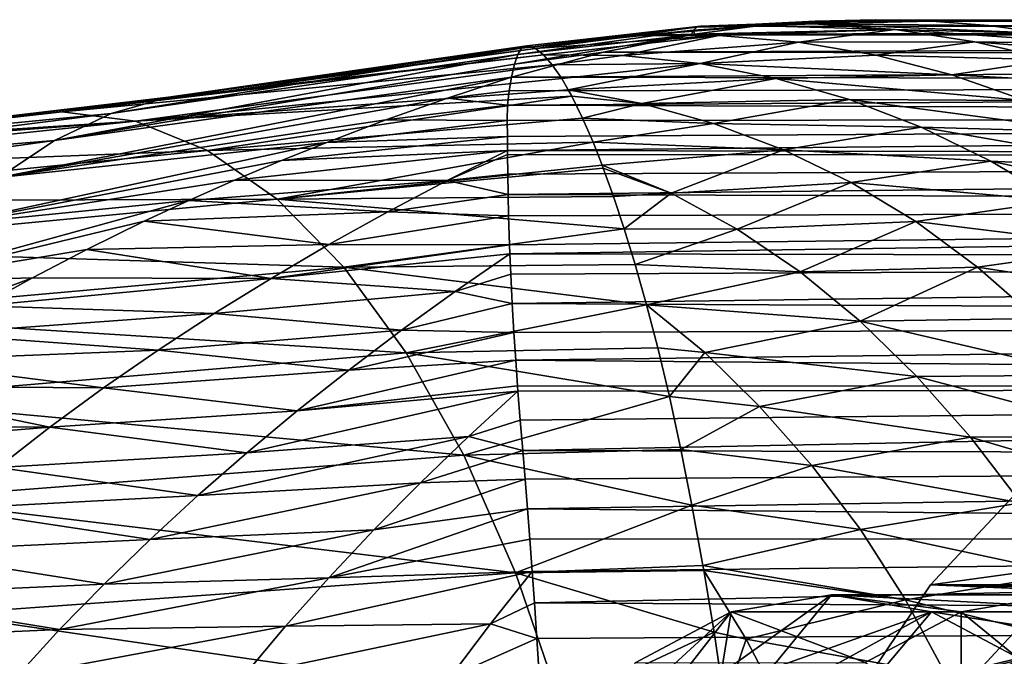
# Model space of a CAD drawing. Header units: metres. Extents: x -62 to 150, y -92 to 92.
# Tile 498 of 656: x -16.14 to -7.87, y 66.98 to 72.33. Entities that reach past the tile are written whole.
import ezdxf

# ---------------------------------------------------------------- set-up
doc = ezdxf.new("R2010")
doc.units = ezdxf.units.M
doc.layers.add('solid_500615', color=7, linetype='CONTINUOUS')

msp = doc.modelspace()

# ---------------------------------------------------------------- linework, layer by layer
at = {"layer": 'solid_500615'}
for points in [[(-10.449194, 72.266243, -5.939157), (-9.454259, 72.316528, -5.912132), (-8.951138, 72.329948, -6.267614)], [(-10.449194, 72.266243, -5.939157), (-8.951138, 72.329948, -6.267614), (-10.41744, 72.275421, -6.32407)], [(-10.449194, 72.266243, -5.939157), (-9.959849, 72.275955, -5.558889), (-9.454259, 72.316528, -5.912132)], [(-10.41744, 72.275421, -6.32407), (-8.951138, 72.329948, -6.267614), (-9.90471, 72.27803, -7.041856)], [(-9.454259, 72.316528, -5.912132), (-9.959849, 72.275955, -5.558889), (18.740442, 72.27005, 14.208233)], [(-9.90471, 72.27803, -7.041856), (-8.951138, 72.329948, -6.267614), (-9.465768, 72.295219, -7.02153)], [(-9.90471, 72.27803, -7.041856), (-9.465768, 72.295219, -7.02153), (-8.781398, 72.24633, -7.534459)], [(-9.465768, 72.295219, -7.02153), (-8.951138, 72.329948, -6.267614), (-8.473988, 72.317375, -6.608286)], [(-9.465768, 72.295219, -7.02153), (-8.473988, 72.317375, -6.608286), (-7.998406, 72.280228, -6.948062)], [(-9.465768, 72.295219, -7.02153), (-7.998406, 72.280228, -6.948062), (-7.500767, 72.214172, -7.310761)], [(-9.465768, 72.295219, -7.02153), (-7.500767, 72.214172, -7.310761), (-8.781398, 72.24633, -7.534459)], [(-9.454259, 72.316528, -5.912132), (19.250736, 72.302025, 13.479513), (-8.951138, 72.329948, -6.267614)], [(-9.454259, 72.316528, -5.912132), (18.740442, 72.27005, 14.208233), (19.250736, 72.302025, 13.479513)], [(-8.951138, 72.329948, -6.267614), (19.250736, 72.302025, 13.479513), (19.761395, 72.269989, 12.750254)], [(-8.473988, 72.317375, -6.608286), (-8.951138, 72.329948, -6.267614), (19.761395, 72.269989, 12.750254)], [(-7.998406, 72.280228, -6.948062), (-8.473988, 72.317375, -6.608286), (19.761395, 72.269989, 12.750254)], [(-10.495838, 72.203606, -5.188167), (-11.952402, 72.038353, -5.262737), (-11.978129, 71.957336, -4.726705)], [(-10.495838, 72.203606, -5.188167), (-11.978129, 71.957336, -4.726705), (-11.23138, 72.056801, -4.694736)], [(-10.475928, 72.242393, -5.561543), (-11.920251, 72.089462, -5.813104), (-11.952402, 72.038353, -5.262737)], [(-10.475928, 72.242393, -5.561543), (-11.952402, 72.038353, -5.262737), (-10.495838, 72.203606, -5.188167)], [(-10.41744, 72.275421, -6.32407), (-11.875143, 72.110115, -6.380412), (-11.920251, 72.089462, -5.813104)], [(-10.449194, 72.266243, -5.939157), (-10.41744, 72.275421, -6.32407), (-11.920251, 72.089462, -5.813104)], [(-10.475928, 72.242393, -5.561543), (-10.449194, 72.266243, -5.939157), (-11.920251, 72.089462, -5.813104)], [(-10.41744, 72.275421, -6.32407), (-11.802296, 72.08847, -7.121085), (-11.875143, 72.110115, -6.380412)], [(-10.41744, 72.275421, -6.32407), (-10.943977, 72.19754, -7.086999), (-11.802296, 72.08847, -7.121085)], [(-10.495838, 72.203606, -5.188167), (-11.23138, 72.056801, -4.694736), (18.232212, 72.174568, 14.934058)], [(-9.90471, 72.27803, -7.041856), (-8.781398, 72.24633, -7.534459), (-10.943977, 72.19754, -7.086999)], [(-10.41744, 72.275421, -6.32407), (-9.90471, 72.27803, -7.041856), (-10.943977, 72.19754, -7.086999)], [(-8.781398, 72.24633, -7.534459), (-10.261943, 72.197746, -7.611907), (-10.943977, 72.19754, -7.086999)], [(-10.495838, 72.203606, -5.188167), (18.232212, 72.174568, 14.934058), (18.740442, 72.27005, 14.208233)], [(-10.466847, 72.208282, -5.208073), (-10.495838, 72.203606, -5.188167), (18.740442, 72.27005, 14.208233)], [(-10.475928, 72.242393, -5.561543), (-10.495838, 72.203606, -5.188167), (-10.466847, 72.208282, -5.208073)], [(-10.475928, 72.242393, -5.561543), (-10.466847, 72.208282, -5.208073), (-9.959849, 72.275955, -5.558889)], [(-10.475928, 72.242393, -5.561543), (-9.959849, 72.275955, -5.558889), (-10.449194, 72.266243, -5.939157)], [(-9.959849, 72.275955, -5.558889), (-10.466847, 72.208282, -5.208073), (18.740442, 72.27005, 14.208233)], [(-8.781398, 72.24633, -7.534459), (-9.594391, 72.142105, -8.145817), (-10.261943, 72.197746, -7.611907)], [(-8.781398, 72.24633, -7.534459), (-8.11387, 72.144958, -8.047022), (-9.594391, 72.142105, -8.145817)], [(-8.781398, 72.24633, -7.534459), (-7.500767, 72.214172, -7.310761), (-7.034526, 72.12722, -7.649109)], [(-8.781398, 72.24633, -7.534459), (-7.034526, 72.12722, -7.649109), (-8.11387, 72.144958, -8.047022)], [(-7.998406, 72.280228, -6.948062), (19.761395, 72.269989, 12.750254), (20.269806, 72.174393, 12.024127)], [(-7.500767, 72.214172, -7.310761), (-7.998406, 72.280228, -6.948062), (20.269806, 72.174393, 12.024127)], [(-10.261943, 72.197746, -7.611907), (-11.735106, 72.034256, -7.693747), (-11.802296, 72.08847, -7.121085)], [(-10.943977, 72.19754, -7.086999), (-10.261943, 72.197746, -7.611907), (-11.802296, 72.08847, -7.121085)], [(-10.261943, 72.197746, -7.611907), (-11.072389, 72.02784, -8.222857), (-11.735106, 72.034256, -7.693747)], [(-11.23138, 72.056801, -4.694736), (17.728579, 72.016258, 15.653333), (18.232212, 72.174568, 14.934058)], [(-10.261943, 72.197746, -7.611907), (-9.594391, 72.142105, -8.145817), (-11.072389, 72.02784, -8.222857)], [(-9.594391, 72.142105, -8.145817), (-10.421053, 71.960938, -8.779431), (-11.072389, 72.02784, -8.222857)], [(-9.594391, 72.142105, -8.145817), (-8.942337, 72.031647, -8.682232), (-10.421053, 71.960938, -8.779431)], [(-8.11387, 72.144958, -8.047022), (-8.942337, 72.031647, -8.682232), (-9.594391, 72.142105, -8.145817)], [(-8.11387, 72.144958, -8.047022), (-7.463811, 71.992027, -8.558357), (-8.942337, 72.031647, -8.682232)], [(-8.11387, 72.144958, -8.047022), (-7.034526, 72.12722, -7.649109), (-6.59225, 72.021461, -7.971988)], [(-8.11387, 72.144958, -8.047022), (-6.59225, 72.021461, -7.971988), (-7.463811, 71.992027, -8.558357)], [(-11.952402, 72.038353, -5.262737), (-15.36707, 71.542282, -5.289864), (-15.843236, 71.316055, -4.387391)], [(-11.978129, 71.957336, -4.726705), (-11.952402, 72.038353, -5.262737), (-15.843236, 71.316055, -4.387391)], [(-11.920251, 72.089462, -5.813104), (-14.884879, 71.680527, -6.206868), (-15.36707, 71.542282, -5.289864)], [(-11.952402, 72.038353, -5.262737), (-11.920251, 72.089462, -5.813104), (-15.36707, 71.542282, -5.289864)], [(-11.875143, 72.110115, -6.380412), (-11.841105, 72.10611, -6.749937), (-14.884879, 71.680527, -6.206868)], [(-11.920251, 72.089462, -5.813104), (-11.875143, 72.110115, -6.380412), (-14.884879, 71.680527, -6.206868)], [(-11.841105, 72.10611, -6.749937), (-11.802296, 72.08847, -7.121085), (-14.884879, 71.680527, -6.206868)], [(-11.802296, 72.08847, -7.121085), (-14.399032, 71.729355, -7.131649), (-14.884879, 71.680527, -6.206868)], [(-11.735106, 72.034256, -7.693747), (-14.399032, 71.729355, -7.131649), (-11.802296, 72.08847, -7.121085)], [(-11.23138, 72.056801, -4.694736), (-11.978129, 71.957336, -4.726705), (-12.003757, 71.84597, -4.202395)], [(-11.23138, 72.056801, -4.694736), (-12.003757, 71.84597, -4.202395), (17.728579, 72.016258, 15.653333)], [(-11.875143, 72.110115, -6.380412), (-11.802296, 72.08847, -7.121085), (-11.841105, 72.10611, -6.749937)], [(-12.003757, 71.84597, -4.202395), (-11.978129, 71.957336, -4.726705), (-15.843236, 71.316055, -4.387391)], [(-11.735106, 72.034256, -7.693747), (-15.777955, 71.556961, -7.136735), (-14.399032, 71.729355, -7.131649)], [(-11.735106, 72.034256, -7.693747), (-11.661744, 71.949936, -8.252206), (-15.777955, 71.556961, -7.136735)], [(17.231876, 71.795685, 16.362644), (17.728579, 72.016258, 15.653333), (-12.003757, 71.84597, -4.202395)], [(-11.072389, 72.02784, -8.222857), (-11.661744, 71.949936, -8.252206), (-11.735106, 72.034256, -7.693747)], [(-11.072389, 72.02784, -8.222857), (-10.421053, 71.960938, -8.779431), (-11.661744, 71.949936, -8.252206)], [(-10.421053, 71.960938, -8.779431), (-11.583067, 71.834953, -8.807576), (-11.661744, 71.949936, -8.252206)], [(-10.421053, 71.960938, -8.779431), (-11.527368, 71.740273, -9.179835), (-11.583067, 71.834953, -8.807576)], [(-10.421053, 71.960938, -8.779431), (-9.7848, 71.837341, -9.336906), (-11.527368, 71.740273, -9.179835)], [(-8.942337, 72.031647, -8.682232), (-8.307161, 71.867683, -9.216665), (-10.421053, 71.960938, -8.779431)], [(-8.307161, 71.867683, -9.216665), (-9.7848, 71.837341, -9.336906), (-10.421053, 71.960938, -8.779431)], [(-7.463811, 71.992027, -8.558357), (-8.307161, 71.867683, -9.216665), (-8.942337, 72.031647, -8.682232)], [(-7.463811, 71.992027, -8.558357), (-6.832415, 71.789024, -9.064924), (-8.307161, 71.867683, -9.216665)], [(-11.661744, 71.949936, -8.252206), (-15.163459, 71.476646, -8.406363), (-15.777955, 71.556961, -7.136735)], [(-11.661744, 71.949936, -8.252206), (-11.583067, 71.834953, -8.807576), (-15.163459, 71.476646, -8.406363)], [(-12.003757, 71.84597, -4.202395), (-15.843236, 71.316055, -4.387391), (-16.309752, 71.003433, -3.506198)], [(-12.543413, 71.670319, -3.861944), (-12.003757, 71.84597, -4.202395), (-16.309752, 71.003433, -3.506198)], [(-11.583067, 71.834953, -8.807576), (-11.527368, 71.740273, -9.179835), (-15.163459, 71.476646, -8.406363)], [(-12.023183, 71.733093, -3.762519), (-12.003757, 71.84597, -4.202395), (-12.543413, 71.670319, -3.861944)], [(-12.037424, 71.611214, -3.33235), (16.745195, 71.513763, 17.057621), (17.231876, 71.795685, 16.362644)], [(-12.023183, 71.733093, -3.762519), (-12.037424, 71.611214, -3.33235), (17.231876, 71.795685, 16.362644)], [(-12.023183, 71.733093, -3.762519), (17.231876, 71.795685, 16.362644), (-12.003757, 71.84597, -4.202395)], [(-9.7848, 71.837341, -9.336906), (-10.908731, 71.626991, -9.747176), (-11.527368, 71.740273, -9.179835)], [(-9.7848, 71.837341, -9.336906), (-9.165744, 71.658356, -9.890884), (-10.908731, 71.626991, -9.747176)], [(-8.307161, 71.867683, -9.216665), (-7.690878, 71.652031, -9.744435), (-9.7848, 71.837341, -9.336906)], [(-7.690878, 71.652031, -9.744435), (-9.165744, 71.658356, -9.890884), (-9.7848, 71.837341, -9.336906)], [(-6.832415, 71.789024, -9.064924), (-7.690878, 71.652031, -9.744435), (-8.307161, 71.867683, -9.216665)], [(-14.399032, 71.729355, -7.131649), (-15.777955, 71.556961, -7.136735), (-19.121067, 71.177193, -6.112021)], [(-14.884879, 71.680527, -6.206868), (-14.399032, 71.729355, -7.131649), (-19.121067, 71.177193, -6.112021)], [(-11.527368, 71.740273, -9.179835), (-11.498041, 71.686272, -9.370263), (-15.163459, 71.476646, -8.406363)], [(-12.023183, 71.733093, -3.762519), (-12.543413, 71.670319, -3.861944), (-12.037424, 71.611214, -3.33235)], [(-10.908731, 71.626991, -9.747176), (-11.498041, 71.686272, -9.370263), (-11.527368, 71.740273, -9.179835)], [(-15.36707, 71.542282, -5.289864), (-14.884879, 71.680527, -6.206868), (-19.121067, 71.177193, -6.112021)], [(-13.060882, 71.48774, -3.532048), (-12.543413, 71.670319, -3.861944), (-16.309752, 71.003433, -3.506198)], [(-11.498041, 71.686272, -9.370263), (-14.558254, 71.230354, -9.660372), (-15.163459, 71.476646, -8.406363)], [(-11.498041, 71.686272, -9.370263), (-11.408232, 71.503899, -9.933691), (-14.558254, 71.230354, -9.660372)], [(-12.037424, 71.611214, -3.33235), (-12.543413, 71.670319, -3.861944), (-13.060882, 71.48774, -3.532048)], [(-10.908731, 71.626991, -9.747176), (-11.408232, 71.503899, -9.933691), (-11.498041, 71.686272, -9.370263)], [(-10.908731, 71.626991, -9.747176), (-10.307708, 71.457771, -10.309868), (-11.408232, 71.503899, -9.933691)], [(-9.165744, 71.658356, -9.890884), (-10.307708, 71.457771, -10.309868), (-10.908731, 71.626991, -9.747176)], [(-9.165744, 71.658356, -9.890884), (-8.563354, 71.426254, -10.435636), (-10.307708, 71.457771, -10.309868)], [(-7.092529, 71.38591, -10.262901), (-8.563354, 71.426254, -10.435636), (-9.165744, 71.658356, -9.890884)], [(-7.690878, 71.652031, -9.744435), (-7.092529, 71.38591, -10.262901), (-9.165744, 71.658356, -9.890884)], [(-15.36707, 71.542282, -5.289864), (-19.121067, 71.177193, -6.112021), (-19.541706, 71.013855, -5.087948)], [(-15.843236, 71.316055, -4.387391), (-15.36707, 71.542282, -5.289864), (-19.541706, 71.013855, -5.087948)], [(-15.777955, 71.556961, -7.136735), (-18.274494, 71.276932, -7.145018), (-19.121067, 71.177193, -6.112021)], [(-15.163459, 71.476646, -8.406363), (-18.274494, 71.276932, -7.145018), (-15.777955, 71.556961, -7.136735)], [(-12.037424, 71.611214, -3.33235), (-13.060882, 71.48774, -3.532048), (-12.041385, 71.483673, -2.916432)], [(-12.037424, 71.611214, -3.33235), (-12.041385, 71.483673, -2.916432), (16.745195, 71.513763, 17.057621)], [(-15.163459, 71.476646, -8.406363), (-19.783697, 71.127602, -7.149446), (-18.697298, 71.233582, -7.146302)], [(-15.163459, 71.476646, -8.406363), (-19.299057, 71.047607, -8.430403), (-19.783697, 71.127602, -7.149446)], [(-15.163459, 71.476646, -8.406363), (-14.558254, 71.230354, -9.660372), (-19.299057, 71.047607, -8.430403)], [(-15.163459, 71.476646, -8.406363), (-18.697298, 71.233582, -7.146302), (-18.274494, 71.276932, -7.145018)], [(-13.55514, 71.299606, -3.213577), (-13.060882, 71.48774, -3.532048), (-16.309752, 71.003433, -3.506198)], [(-11.408232, 71.503899, -9.933691), (-11.319705, 71.300011, -10.464697), (-14.558254, 71.230354, -9.660372)], [(-12.041385, 71.483673, -2.916432), (-13.060882, 71.48774, -3.532048), (-13.55514, 71.299606, -3.213577)], [(-12.041385, 71.483673, -2.916432), (-13.55514, 71.299606, -3.213577), (-12.039091, 71.34816, -2.507029)], [(-12.041385, 71.483673, -2.916432), (-12.039091, 71.34816, -2.507029), (16.745195, 71.513763, 17.057621)], [(-12.039091, 71.34816, -2.507029), (-12.038328, 71.230453, -2.17756), (16.745195, 71.513763, 17.057621)], [(-12.038328, 71.230453, -2.17756), (16.271715, 71.171753, 17.733774), (16.745195, 71.513763, 17.057621)], [(-10.307708, 71.457771, -10.309868), (-11.319705, 71.300011, -10.464697), (-11.408232, 71.503899, -9.933691)], [(-10.307708, 71.457771, -10.309868), (-9.721291, 71.236366, -10.860518), (-11.319705, 71.300011, -10.464697)], [(-8.563354, 71.426254, -10.435636), (-9.721291, 71.236366, -10.860518), (-10.307708, 71.457771, -10.309868)], [(-8.563354, 71.426254, -10.435636), (-7.977491, 71.14286, -10.967587), (-9.721291, 71.236366, -10.860518)], [(-6.511735, 71.070595, -10.76927), (-7.977491, 71.14286, -10.967587), (-8.563354, 71.426254, -10.435636)], [(-7.092529, 71.38591, -10.262901), (-6.511735, 71.070595, -10.76927), (-8.563354, 71.426254, -10.435636)], [(-15.843236, 71.316055, -4.387391), (-19.541706, 71.013855, -5.087948), (-19.955584, 70.745514, -4.083707)], [(-16.309752, 71.003433, -3.506198), (-15.843236, 71.316055, -4.387391), (-19.955584, 70.745514, -4.083707)], [(-13.55514, 71.299606, -3.213577), (-16.309752, 71.003433, -3.506198), (-16.762999, 70.606064, -2.653009)], [(-13.937833, 71.145851, -2.968845), (-13.55514, 71.299606, -3.213577), (-16.762999, 70.606064, -2.653009)], [(-11.319705, 71.300011, -10.464697), (-13.971912, 70.821053, -10.880272), (-14.558254, 71.230354, -9.660372)], [(-11.319705, 71.300011, -10.464697), (-11.244012, 71.108078, -10.900924), (-13.971912, 70.821053, -10.880272)], [(-12.039091, 71.34816, -2.507029), (-13.55514, 71.299606, -3.213577), (-13.937833, 71.145851, -2.968845)], [(-12.039091, 71.34816, -2.507029), (-13.937833, 71.145851, -2.968845), (-12.038328, 71.230453, -2.17756)], [(-9.721291, 71.236366, -10.860518), (-11.244012, 71.108078, -10.900924), (-11.319705, 71.300011, -10.464697)], [(-14.558254, 71.230354, -9.660372), (-18.821898, 70.805298, -9.694409), (-19.299057, 71.047607, -8.430403)], [(-14.558254, 71.230354, -9.660372), (-13.971912, 70.821053, -10.880272), (-18.821898, 70.805298, -9.694409)], [(-12.038328, 71.230453, -2.17756), (-13.937833, 71.145851, -2.968845), (-14.330567, 70.980675, -2.719294)], [(-12.543957, 70.978561, -1.8671), (-12.038328, 71.230453, -2.17756), (-14.330567, 70.980675, -2.719294)], [(-12.543957, 70.978561, -1.8671), (-12.038044, 71.196724, -2.086874), (-12.038328, 71.230453, -2.17756)], [(-12.038328, 71.230453, -2.17756), (-12.038044, 71.196724, -2.086874), (16.271715, 71.171753, 17.733774)], [(-9.721291, 71.236366, -10.860518), (-10.664223, 70.87133, -11.464334), (-11.244012, 71.108078, -10.900924)], [(-9.721291, 71.236366, -10.860518), (-9.151858, 70.962891, -11.399539), (-10.664223, 70.87133, -11.464334)], [(-7.977491, 71.14286, -10.967587), (-9.151858, 70.962891, -11.399539), (-9.721291, 71.236366, -10.860518)], [(-14.330567, 70.980675, -2.719294), (-13.937833, 71.145851, -2.968845), (-16.762999, 70.606064, -2.653009)], [(-12.543957, 70.978561, -1.8671), (-12.036016, 71.032288, -1.665226), (-12.038044, 71.196724, -2.086874)], [(-12.038044, 71.196724, -2.086874), (-12.036016, 71.032288, -1.665226), (16.271715, 71.171753, 17.733774)], [(-12.036016, 71.032288, -1.665226), (-12.03299, 70.860962, -1.257347), (16.271715, 71.171753, 17.733774)], [(-12.03299, 70.860962, -1.257347), (15.813631, 70.771355, 18.387894), (16.271715, 71.171753, 17.733774)], [(-7.977491, 71.14286, -10.967587), (-7.414553, 70.807907, -11.488442), (-9.151858, 70.962891, -11.399539)], [(-5.955084, 70.70829, -11.261435), (-7.414553, 70.807907, -11.488442), (-7.977491, 71.14286, -10.967587)], [(-6.511735, 71.070595, -10.76927), (-5.955084, 70.70829, -11.261435), (-7.977491, 71.14286, -10.967587)], [(-11.244012, 71.108078, -10.900924), (-11.234367, 71.08255, -10.955297), (-13.971912, 70.821053, -10.880272)], [(-11.234367, 71.08255, -10.955297), (-11.148293, 70.844048, -11.429675), (-13.971912, 70.821053, -10.880272)], [(-10.664223, 70.87133, -11.464334), (-11.234367, 71.08255, -10.955297), (-11.244012, 71.108078, -10.900924)], [(-10.664223, 70.87133, -11.464334), (-11.148293, 70.844048, -11.429675), (-11.234367, 71.08255, -10.955297)], [(-14.714825, 70.810684, -2.474319), (-14.330567, 70.980675, -2.719294), (-16.762999, 70.606064, -2.653009)], [(-12.543957, 70.978561, -1.8671), (-14.330567, 70.980675, -2.719294), (-14.714825, 70.810684, -2.474319)], [(-12.543957, 70.978561, -1.8671), (-14.714825, 70.810684, -2.474319), (-13.04398, 70.716011, -1.562013)], [(-12.543957, 70.978561, -1.8671), (-13.04398, 70.716011, -1.562013), (-12.03299, 70.860962, -1.257347)], [(-12.543957, 70.978561, -1.8671), (-12.03299, 70.860962, -1.257347), (-12.036016, 71.032288, -1.665226)], [(-9.151858, 70.962891, -11.399539), (-10.108891, 70.570953, -12.028607), (-10.664223, 70.87133, -11.464334)], [(-9.151858, 70.962891, -11.399539), (-8.60765, 70.633469, -11.933706), (-10.108891, 70.570953, -12.028607)], [(-7.414553, 70.807907, -11.488442), (-8.60765, 70.633469, -11.933706), (-9.151858, 70.962891, -11.399539)], [(-13.971912, 70.821053, -10.880272), (-18.359859, 70.40374, -10.922636), (-18.821898, 70.805298, -9.694409)], [(-13.971912, 70.821053, -10.880272), (-13.412696, 70.252357, -12.047743), (-18.359859, 70.40374, -10.922636)], [(-14.714825, 70.810684, -2.474319), (-16.762999, 70.606064, -2.653009), (-17.199482, 70.126755, -1.833998)], [(-15.090207, 70.636322, -2.234215), (-14.714825, 70.810684, -2.474319), (-17.199482, 70.126755, -1.833998)], [(-13.04398, 70.716011, -1.562013), (-14.714825, 70.810684, -2.474319), (-15.090207, 70.636322, -2.234215)], [(-11.148293, 70.844048, -11.429675), (-11.057952, 70.573792, -11.907743), (-13.971912, 70.821053, -10.880272)], [(-11.057952, 70.573792, -11.907743), (-13.412696, 70.252357, -12.047743), (-13.971912, 70.821053, -10.880272)], [(-13.04398, 70.716011, -1.562013), (-12.028818, 70.682747, -0.861414), (-12.03299, 70.860962, -1.257347)], [(-12.03299, 70.860962, -1.257347), (-12.028818, 70.682747, -0.861414), (15.813631, 70.771355, 18.387894)], [(-10.664223, 70.87133, -11.464334), (-11.057952, 70.573792, -11.907743), (-11.148293, 70.844048, -11.429675)], [(-10.664223, 70.87133, -11.464334), (-10.108891, 70.570953, -12.028607), (-11.057952, 70.573792, -11.907743)], [(-7.414553, 70.807907, -11.488442), (-6.87983, 70.422264, -11.997827), (-8.60765, 70.633469, -11.933706)], [(-13.04398, 70.716011, -1.562013), (-15.090207, 70.636322, -2.234215), (-13.537707, 70.44223, -1.26061)], [(-13.04398, 70.716011, -1.562013), (-13.537707, 70.44223, -1.26061), (-12.028818, 70.682747, -0.861414)], [(-12.028818, 70.682747, -0.861414), (-12.020951, 70.439461, -0.359419), (15.813631, 70.771355, 18.387894)], [(-12.020951, 70.439461, -0.359419), (-12.018021, 70.363113, -0.209894), (15.813631, 70.771355, 18.387894)], [(-12.018021, 70.363113, -0.209894), (15.373152, 70.31514, 19.016869), (15.813631, 70.771355, 18.387894)], [(-15.570849, 70.400322, -1.925167), (-15.090207, 70.636322, -2.234215), (-17.199482, 70.126755, -1.833998)], [(-13.537707, 70.44223, -1.26061), (-15.090207, 70.636322, -2.234215), (-15.570849, 70.400322, -1.925167)], [(-13.537707, 70.44223, -1.26061), (-12.020951, 70.439461, -0.359419), (-12.028818, 70.682747, -0.861414)], [(-8.60765, 70.633469, -11.933706), (-9.579109, 70.211861, -12.583405), (-10.108891, 70.570953, -12.028607)], [(-8.60765, 70.633469, -11.933706), (-8.089316, 70.25174, -12.45615), (-9.579109, 70.211861, -12.583405)], [(-6.87983, 70.422264, -11.997827), (-8.089316, 70.25174, -12.45615), (-8.60765, 70.633469, -11.933706)], [(-11.057952, 70.573792, -11.907743), (-10.965208, 70.272713, -12.383872), (-13.412696, 70.252357, -12.047743)], [(-10.108891, 70.570953, -12.028607), (-10.965208, 70.272713, -12.383872), (-11.057952, 70.573792, -11.907743)], [(-10.108891, 70.570953, -12.028607), (-9.579109, 70.211861, -12.583405), (-10.965208, 70.272713, -12.383872)], [(-13.412696, 70.252357, -12.047743), (-17.919582, 69.846642, -12.096459), (-18.359859, 70.40374, -10.922636)], [(-16.027018, 70.162247, -1.629967), (-15.570849, 70.400322, -1.925167), (-17.199482, 70.126755, -1.833998)], [(-14.024256, 70.157272, -0.963117), (-15.570849, 70.400322, -1.925167), (-16.027018, 70.162247, -1.629967)], [(-13.537707, 70.44223, -1.26061), (-15.570849, 70.400322, -1.925167), (-14.024256, 70.157272, -0.963117)], [(-13.537707, 70.44223, -1.26061), (-14.024256, 70.157272, -0.963117), (-12.020951, 70.439461, -0.359419)], [(-14.024256, 70.157272, -0.963117), (-12.018021, 70.363113, -0.209894), (-12.020951, 70.439461, -0.359419)], [(-6.87983, 70.422264, -11.997827), (-6.3729, 69.989059, -12.491096), (-8.089316, 70.25174, -12.45615)], [(-14.024256, 70.157272, -0.963117), (-12.478446, 70.047905, 0.057694), (-12.018021, 70.363113, -0.209894)], [(-12.478446, 70.047905, 0.057694), (-12.010657, 70.192291, 0.11242), (-12.018021, 70.363113, -0.209894)], [(-12.018021, 70.363113, -0.209894), (-12.010657, 70.192291, 0.11242), (15.373152, 70.31514, 19.016869)], [(-12.010657, 70.192291, 0.11242), (-11.998199, 69.944611, 0.552724), (15.373152, 70.31514, 19.016869)], [(-11.998199, 69.944611, 0.552724), (14.952547, 69.805817, 19.617479), (15.373152, 70.31514, 19.016869)], [(-13.412696, 70.252357, -12.047743), (-12.888121, 69.532593, -13.146125), (-17.919582, 69.846642, -12.096459)], [(-10.965208, 70.272713, -12.383872), (-10.869815, 69.935959, -12.861624), (-13.412696, 70.252357, -12.047743)], [(-10.869815, 69.935959, -12.861624), (-12.888121, 69.532593, -13.146125), (-13.412696, 70.252357, -12.047743)], [(-9.579109, 70.211861, -12.583405), (-10.869815, 69.935959, -12.861624), (-10.965208, 70.272713, -12.383872)], [(-8.089316, 70.25174, -12.45615), (-9.075835, 69.797806, -13.122425), (-9.579109, 70.211861, -12.583405)], [(-8.089316, 70.25174, -12.45615), (-7.597596, 69.82103, -12.961887), (-9.075835, 69.797806, -13.122425)], [(-6.3729, 69.989059, -12.491096), (-7.597596, 69.82103, -12.961887), (-8.089316, 70.25174, -12.45615)], [(-16.027018, 70.162247, -1.629967), (-17.199482, 70.126755, -1.833998), (-17.615822, 69.569481, -1.054799)], [(-16.455643, 69.925079, -1.350687), (-16.027018, 70.162247, -1.629967), (-17.615822, 69.569481, -1.054799)], [(-14.024256, 70.157272, -0.963117), (-16.027018, 70.162247, -1.629967), (-16.455643, 69.925079, -1.350687)], [(-14.024256, 70.157272, -0.963117), (-16.455643, 69.925079, -1.350687), (-14.502783, 69.861229, -0.669866)], [(-14.024256, 70.157272, -0.963117), (-14.502783, 69.861229, -0.669866), (-12.478446, 70.047905, 0.057694)], [(-12.478446, 70.047905, 0.057694), (-11.998199, 69.944611, 0.552724), (-12.010657, 70.192291, 0.11242)], [(-9.579109, 70.211861, -12.583405), (-9.075835, 69.797806, -13.122425), (-10.869815, 69.935959, -12.861624)], [(-14.502783, 69.861229, -0.669866), (-12.929856, 69.721718, 0.321895), (-12.478446, 70.047905, 0.057694)], [(-12.478446, 70.047905, 0.057694), (-12.929856, 69.721718, 0.321895), (-11.998199, 69.944611, 0.552724)], [(-14.502783, 69.861229, -0.669866), (-16.455643, 69.925079, -1.350687), (-16.855213, 69.691406, -1.088663)], [(-12.929856, 69.721718, 0.321895), (-11.984066, 69.702423, 0.956191), (-11.998199, 69.944611, 0.552724)], [(-10.869815, 69.935959, -12.861624), (-10.77574, 69.574219, -13.323461), (-12.888121, 69.532593, -13.146125)], [(-11.998199, 69.944611, 0.552724), (-11.984066, 69.702423, 0.956191), (14.952547, 69.805817, 19.617479)], [(-10.382024, 69.533829, -13.406955), (-10.77574, 69.574219, -13.323461), (-10.869815, 69.935959, -12.861624)], [(-9.075835, 69.797806, -13.122425), (-10.382024, 69.533829, -13.406955), (-10.869815, 69.935959, -12.861624)], [(-12.888121, 69.532593, -13.146125), (-17.507072, 69.142357, -13.199052), (-17.919582, 69.846642, -12.096459)], [(-14.502783, 69.861229, -0.669866), (-16.855213, 69.691406, -1.088663), (-14.972485, 69.55423, -0.38137)], [(-14.502783, 69.861229, -0.669866), (-14.972485, 69.55423, -0.38137), (-12.929856, 69.721718, 0.321895)], [(-11.984066, 69.702423, 0.956191), (-11.968893, 69.470016, 1.321167), (14.952547, 69.805817, 19.617479)], [(-11.968893, 69.470016, 1.321167), (14.553916, 69.245956, 20.186666), (14.952547, 69.805817, 19.617479)], [(-7.597596, 69.82103, -12.961887), (-7.133074, 69.344856, -13.446492), (-9.075835, 69.797806, -13.122425)], [(-14.972485, 69.55423, -0.38137), (-13.372424, 69.386742, 0.579809), (-12.929856, 69.721718, 0.321895)], [(-12.929856, 69.721718, 0.321895), (-13.372424, 69.386742, 0.579809), (-11.984066, 69.702423, 0.956191)], [(-9.075835, 69.797806, -13.122425), (-8.5999, 69.332626, -13.640367), (-10.382024, 69.533829, -13.406955)], [(-7.133074, 69.344856, -13.446492), (-8.5999, 69.332626, -13.640367), (-9.075835, 69.797806, -13.122425)], [(-14.972485, 69.55423, -0.38137), (-16.855213, 69.691406, -1.088663), (-17.222326, 69.465172, -0.846356)], [(-13.372424, 69.386742, 0.579809), (-11.968893, 69.470016, 1.321167), (-11.984066, 69.702423, 0.956191)], [(-10.77574, 69.574219, -13.323461), (-10.678498, 69.165421, -13.793314), (-12.888121, 69.532593, -13.146125)], [(-10.382024, 69.533829, -13.406955), (-10.678498, 69.165421, -13.793314), (-10.77574, 69.574219, -13.323461)], [(-12.888121, 69.532593, -13.146125), (-12.405293, 68.672684, -14.159675), (-17.507072, 69.142357, -13.199052)], [(-14.972485, 69.55423, -0.38137), (-17.222326, 69.465172, -0.846356), (-15.432569, 69.236458, -0.098218)], [(-14.972485, 69.55423, -0.38137), (-15.432569, 69.236458, -0.098218), (-13.372424, 69.386742, 0.579809)], [(-10.678498, 69.165421, -13.793314), (-12.405293, 68.672684, -14.159675), (-12.888121, 69.532593, -13.146125)], [(-10.382024, 69.533829, -13.406955), (-9.920172, 69.080467, -13.9299), (-10.678498, 69.165421, -13.793314)], [(-8.5999, 69.332626, -13.640367), (-9.920172, 69.080467, -13.9299), (-10.382024, 69.533829, -13.406955)], [(-15.432569, 69.236458, -0.098218), (-17.222326, 69.465172, -0.846356), (-17.55286, 69.251427, -0.627032)], [(-13.805453, 69.043228, 0.831008), (-11.953539, 69.254822, 1.641775), (-11.968893, 69.470016, 1.321167)], [(-13.372424, 69.386742, 0.579809), (-13.805453, 69.043228, 0.831008), (-11.968893, 69.470016, 1.321167)], [(-11.968893, 69.470016, 1.321167), (-11.953539, 69.254822, 1.641775), (14.553916, 69.245956, 20.186666)], [(-15.432569, 69.236458, -0.098218), (-13.805453, 69.043228, 0.831008), (-13.372424, 69.386742, 0.579809)], [(-8.5999, 69.332626, -13.640367), (-8.150216, 68.822609, -14.130197), (-9.920172, 69.080467, -13.9299)], [(-7.133074, 69.344856, -13.446492), (-6.694303, 68.827202, -13.905354), (-8.5999, 69.332626, -13.640367)], [(-6.694303, 68.827202, -13.905354), (-8.150216, 68.822609, -14.130197), (-8.5999, 69.332626, -13.640367)], [(-15.882244, 68.908119, 0.17893), (-17.55286, 69.251427, -0.627032), (-18.041044, 68.916634, -0.300829)], [(-15.432569, 69.236458, -0.098218), (-17.55286, 69.251427, -0.627032), (-15.882244, 68.908119, 0.17893)], [(-15.432569, 69.236458, -0.098218), (-15.882244, 68.908119, 0.17893), (-13.805453, 69.043228, 0.831008)], [(-13.805453, 69.043228, 0.831008), (-11.950142, 69.209221, 1.707715), (-11.953539, 69.254822, 1.641775)], [(-11.953539, 69.254822, 1.641775), (-11.950142, 69.209221, 1.707715), (14.553916, 69.245956, 20.186666)], [(-11.950142, 69.209221, 1.707715), (-11.931175, 68.966782, 2.047391), (14.553916, 69.245956, 20.186666)], [(-11.931175, 68.966782, 2.047391), (-11.909852, 68.712181, 2.385545), (14.553916, 69.245956, 20.186666)], [(-11.909852, 68.712181, 2.385545), (14.179268, 68.637856, 20.721624), (14.553916, 69.245956, 20.186666)], [(-14.228239, 68.691483, 1.075011), (-12.365005, 68.829697, 1.931701), (-11.950142, 69.209221, 1.707715)], [(-13.805453, 69.043228, 0.831008), (-14.228239, 68.691483, 1.075011), (-11.950142, 69.209221, 1.707715)], [(-10.678498, 69.165421, -13.793314), (-10.581941, 68.720329, -14.252858), (-12.405293, 68.672684, -14.159675)], [(-12.365005, 68.829697, 1.931701), (-11.931175, 68.966782, 2.047391), (-11.950142, 69.209221, 1.707715)], [(-9.920172, 69.080467, -13.9299), (-10.581941, 68.720329, -14.252858), (-10.678498, 69.165421, -13.793314)], [(-12.405293, 68.672684, -14.159675), (-17.128006, 68.301666, -14.214512), (-17.507072, 69.142357, -13.199052)], [(-9.920172, 69.080467, -13.9299), (-9.483076, 68.584518, -14.421712), (-10.581941, 68.720329, -14.252858)], [(-8.150216, 68.822609, -14.130197), (-9.483076, 68.584518, -14.421712), (-9.920172, 69.080467, -13.9299)], [(-15.882244, 68.908119, 0.17893), (-14.228239, 68.691483, 1.075011), (-13.805453, 69.043228, 0.831008)], [(-15.882244, 68.908119, 0.17893), (-18.041044, 68.916634, -0.300829), (-18.328386, 68.708008, -0.107582)], [(-15.882244, 68.908119, 0.17893), (-18.328386, 68.708008, -0.107582), (-16.320721, 68.569496, 0.449361)], [(-15.882244, 68.908119, 0.17893), (-16.320721, 68.569496, 0.449361), (-14.228239, 68.691483, 1.075011)], [(-12.365005, 68.829697, 1.931701), (-11.909852, 68.712181, 2.385545), (-11.931175, 68.966782, 2.047391)], [(-14.640069, 68.33181, 1.311296), (-12.768243, 68.43998, 2.151958), (-12.365005, 68.829697, 1.931701)], [(-14.228239, 68.691483, 1.075011), (-14.640069, 68.33181, 1.311296), (-12.365005, 68.829697, 1.931701)], [(-12.365005, 68.829697, 1.931701), (-12.768243, 68.43998, 2.151958), (-11.909852, 68.712181, 2.385545)], [(-8.150216, 68.822609, -14.130197), (-7.72663, 68.271935, -14.588409), (-9.483076, 68.584518, -14.421712)], [(-6.694303, 68.827202, -13.905354), (-6.280847, 68.271187, -14.335573), (-8.150216, 68.822609, -14.130197)], [(-6.280847, 68.271187, -14.335573), (-7.72663, 68.271935, -14.588409), (-8.150216, 68.822609, -14.130197)], [(-12.405293, 68.672684, -14.159675), (-11.971284, 67.683662, -15.072734), (-17.128006, 68.301666, -14.214512)], [(-16.320721, 68.569496, 0.449361), (-14.640069, 68.33181, 1.311296), (-14.228239, 68.691483, 1.075011)], [(-12.768243, 68.43998, 2.151958), (-11.889289, 68.469467, 2.690969), (-11.909852, 68.712181, 2.385545)], [(-10.581941, 68.720329, -14.252858), (-10.48893, 68.25177, -14.687249), (-12.405293, 68.672684, -14.159675)], [(-10.48893, 68.25177, -14.687249), (-11.971284, 67.683662, -15.072734), (-12.405293, 68.672684, -14.159675)], [(-11.909852, 68.712181, 2.385545), (-11.889289, 68.469467, 2.690969), (14.179268, 68.637856, 20.721624)], [(-9.483076, 68.584518, -14.421712), (-10.48893, 68.25177, -14.687249), (-10.581941, 68.720329, -14.252858)], [(-16.320721, 68.569496, 0.449361), (-16.7472, 68.220879, 0.712322), (-14.640069, 68.33181, 1.311296)], [(-11.889289, 68.469467, 2.690969), (-11.86936, 68.221657, 2.986236), (14.179268, 68.637856, 20.721624)], [(-11.86936, 68.221657, 2.986236), (13.830563, 67.984062, 21.219534), (14.179268, 68.637856, 20.721624)], [(-9.483076, 68.584518, -14.421712), (-9.072438, 68.046768, -14.882596), (-10.48893, 68.25177, -14.687249)], [(-7.72663, 68.271935, -14.588409), (-9.072438, 68.046768, -14.882596), (-9.483076, 68.584518, -14.421712)], [(-15.040212, 67.964561, 1.539331), (-13.159843, 68.044128, 2.363006), (-12.768243, 68.43998, 2.151958)], [(-14.640069, 68.33181, 1.311296), (-15.040212, 67.964561, 1.539331), (-12.768243, 68.43998, 2.151958)], [(-13.159843, 68.044128, 2.363006), (-11.86936, 68.221657, 2.986236), (-11.889289, 68.469467, 2.690969)], [(-12.768243, 68.43998, 2.151958), (-13.159843, 68.044128, 2.363006), (-11.889289, 68.469467, 2.690969)], [(-16.7472, 68.220879, 0.712322), (-15.040212, 67.964561, 1.539331), (-14.640069, 68.33181, 1.311296)], [(-2.883924, 68.353699, -7.213734), (-7.765054, 68.353699, -0.242758), (-8.485887, 67.583351, 0.786697)], [(14.758265, 67.584534, 17.060911), (-8.485887, 67.583351, 0.786697), (-7.765054, 68.353699, -0.242758)], [(-2.163092, 67.583351, -8.243189), (-2.883924, 68.353699, -7.213734), (-8.485887, 67.583351, 0.786697)], [(-11.971284, 67.683662, -15.072734), (-16.788025, 67.335495, -15.12705), (-17.128006, 68.301666, -14.214512)], [(-10.48893, 68.25177, -14.687249), (-10.396338, 67.744438, -15.108788), (-11.971284, 67.683662, -15.072734)], [(-9.072438, 68.046768, -14.882596), (-10.396338, 67.744438, -15.108788), (-10.48893, 68.25177, -14.687249)], [(-7.72663, 68.271935, -14.588409), (-7.336035, 67.67543, -15.020553), (-9.072438, 68.046768, -14.882596)], [(-16.7472, 68.220879, 0.712322), (-17.160814, 67.862434, 0.967248), (-15.040212, 67.964561, 1.539331)], [(-13.538269, 67.642342, 2.565115), (-11.849909, 67.965324, 3.27532), (-11.86936, 68.221657, 2.986236)], [(-13.159843, 68.044128, 2.363006), (-13.538269, 67.642342, 2.565115), (-11.86936, 68.221657, 2.986236)], [(-11.86936, 68.221657, 2.986236), (-11.849909, 67.965324, 3.27532), (13.830563, 67.984062, 21.219534)], [(-15.427349, 67.589447, 1.759459), (-13.538269, 67.642342, 2.565115), (-13.159843, 68.044128, 2.363006)], [(-15.040212, 67.964561, 1.539331), (-15.427349, 67.589447, 1.759459), (-13.159843, 68.044128, 2.363006)], [(-9.072438, 68.046768, -14.882596), (-8.695392, 67.457191, -15.320794), (-10.396338, 67.744438, -15.108788)], [(-7.336035, 67.67543, -15.020553), (-8.695392, 67.457191, -15.320794), (-9.072438, 68.046768, -14.882596)], [(-17.160814, 67.862434, 0.967248), (-15.427349, 67.589447, 1.759459), (-15.040212, 67.964561, 1.539331)], [(-13.538269, 67.642342, 2.565115), (-11.830359, 67.695267, 3.563413), (-11.849909, 67.965324, 3.27532)], [(-11.849909, 67.965324, 3.27532), (-11.830359, 67.695267, 3.563413), (13.830563, 67.984062, 21.219534)], [(-11.830359, 67.695267, 3.563413), (-11.811939, 67.430504, 3.83067), (13.830563, 67.984062, 21.219534)], [(-11.811939, 67.430504, 3.83067), (13.509491, 67.288322, 21.677958), (13.830563, 67.984062, 21.219534)], [(-17.160814, 67.862434, 0.967248), (-17.560076, 67.493004, 1.21494), (-15.427349, 67.589447, 1.759459)], [(-10.396338, 67.744438, -15.108788), (-10.38938, 67.704445, -15.140077), (-11.971284, 67.683662, -15.072734)], [(-8.695392, 67.457191, -15.320794), (-10.38938, 67.704445, -15.140077), (-10.396338, 67.744438, -15.108788)], [(-11.971284, 67.683662, -15.072734), (-11.59212, 66.579346, -15.871886), (-16.788025, 67.335495, -15.12705)], [(-13.902259, 67.234673, 2.758492), (-12.182194, 67.253922, 3.741925), (-11.830359, 67.695267, 3.563413)], [(-13.538269, 67.642342, 2.565115), (-13.902259, 67.234673, 2.758492), (-11.830359, 67.695267, 3.563413)], [(-12.182194, 67.253922, 3.741925), (-11.811939, 67.430504, 3.83067), (-11.830359, 67.695267, 3.563413)], [(-10.38938, 67.704445, -15.140077), (-10.303447, 67.184395, -15.52364), (-11.971284, 67.683662, -15.072734)], [(-10.303447, 67.184395, -15.52364), (-11.59212, 66.579346, -15.871886), (-11.971284, 67.683662, -15.072734)], [(-10.033455, 67.126442, -15.573012), (-10.303447, 67.184395, -15.52364), (-10.38938, 67.704445, -15.140077)], [(-10.033455, 67.126442, -15.573012), (-10.38938, 67.704445, -15.140077), (-8.695392, 67.457191, -15.320794)], [(-7.336035, 67.67543, -15.020553), (-6.981051, 67.035408, -15.424429), (-8.695392, 67.457191, -15.320794)], [(-17.560076, 67.493004, 1.21494), (-15.800128, 67.20623, 1.971874), (-15.427349, 67.589447, 1.759459)], [(-15.800128, 67.20623, 1.971874), (-13.902259, 67.234673, 2.758492), (-13.538269, 67.642342, 2.565115)], [(-15.427349, 67.589447, 1.759459), (-15.800128, 67.20623, 1.971874), (-13.538269, 67.642342, 2.565115)], [(-8.485887, 67.583351, 0.786697), (-9.126575, 66.628731, 1.701695), (-5.680642, 67.474083, -3.219607)], [(14.11664, 66.629128, 17.977247), (-9.126575, 66.628731, 1.701695), (-8.485887, 67.583351, 0.786697)], [(14.426687, 67.128807, 17.534454), (-8.485887, 67.583351, 0.786697), (14.758265, 67.584534, 17.060911)], [(-2.163092, 67.583351, -8.243189), (-8.485887, 67.583351, 0.786697), (-5.680642, 67.474083, -3.219607)], [(14.11664, 66.629128, 17.977247), (-8.485887, 67.583351, 0.786697), (14.426687, 67.128807, 17.534454)], [(-17.560076, 67.493004, 1.21494), (-17.94368, 67.112495, 1.454987), (-15.800128, 67.20623, 1.971874)], [(-9.317872, 67.5, -6.524407), (-9.829831, 66.875, -6.882907), (-10.242881, 66.837135, -6.293012)], [(-9.317872, 67.5, -6.524407), (-10.242881, 66.837135, -6.293012), (-10.158467, 67.355415, -5.323912)], [(-9.317872, 67.5, -6.524407), (-10.158467, 67.355415, -5.323912), (-8.227681, 67.355888, -3.974873)], [(-8.477275, 67.355423, -7.724904), (-9.829831, 66.875, -6.882907), (-9.317872, 67.5, -6.524407)], [(-9.317872, 67.5, -6.524407), (-7.388437, 67.5, -5.173438), (-6.549193, 67.355888, -6.372003)], [(-8.477275, 67.355423, -7.724904), (-9.317872, 67.5, -6.524407), (-6.549193, 67.355888, -6.372003)], [(-9.317872, 67.5, -6.524407), (-8.227681, 67.355888, -3.974873), (-7.388437, 67.5, -5.173438)], [(-8.228008, 66.703346, 0.418409), (-7.472075, 67.519371, -0.661175), (-7.611294, 65.591171, -0.371663)], [(-6.652924, 67.519371, -0.087598), (-7.472075, 67.519371, -0.661175), (-8.228008, 66.703346, 0.418409)], [(-7.408859, 66.703339, 0.991989), (-6.652924, 67.519371, -0.087598), (-8.228008, 66.703346, 0.418409)], [(-7.438733, 66.712967, -4.346673), (-7.388437, 67.5, -5.173438), (-8.227681, 67.355888, -3.974873)], [(-12.182194, 67.253922, 3.741925), (-11.791821, 67.132172, 4.115131), (-11.811939, 67.430504, 3.83067)], [(-11.811939, 67.430504, 3.83067), (-11.791821, 67.132172, 4.115131), (13.509491, 67.288322, 21.677958)], [(-10.033455, 67.126442, -15.573012), (-8.695392, 67.457191, -15.320794), (-8.352251, 66.823059, -15.729371)], [(-9.126575, 66.628731, 1.701695), (-6.38057, 67.269867, -2.220006), (-5.680642, 67.474083, -3.219607)], [(-6.981051, 67.035408, -15.424429), (-8.352251, 66.823059, -15.729371), (-8.695392, 67.457191, -15.320794)], [(-11.59212, 66.579346, -15.871886), (-16.491867, 66.25766, -15.923304), (-16.788025, 67.335495, -15.12705)], [(-10.158467, 67.355415, -5.323912), (-10.651003, 66.724213, -5.710152), (-11.050169, 66.537476, -5.140084)], [(-10.158467, 67.355415, -5.323912), (-11.050169, 66.537476, -5.140084), (-10.966656, 66.927246, -4.1697)], [(-10.158467, 67.355415, -5.323912), (-10.966656, 66.927246, -4.1697), (-9.034674, 66.9291, -2.822368)], [(-10.158467, 67.355415, -5.323912), (-10.242881, 66.837135, -6.293012), (-10.651003, 66.724213, -5.710152)], [(-10.158467, 67.355415, -5.323912), (-9.034674, 66.9291, -2.822368), (-8.227681, 67.355888, -3.974873)], [(-8.477275, 67.355423, -7.724904), (-9.416782, 66.837143, -7.472803), (-9.829831, 66.875, -6.882907)], [(-8.477275, 67.355423, -7.724904), (-9.008659, 66.724213, -8.055662), (-9.416782, 66.837143, -7.472803)], [(-8.230852, 66.419228, -3.21541), (-8.227681, 67.355888, -3.974873), (-9.034674, 66.9291, -2.822368)], [(-7.669085, 66.927261, -8.879119), (-9.008659, 66.724213, -8.055662), (-8.477275, 67.355423, -7.724904)], [(-8.477275, 67.355423, -7.724904), (-6.549193, 67.355888, -6.372003), (-5.7422, 66.9291, -7.524507)], [(-7.669085, 66.927261, -8.879119), (-8.477275, 67.355423, -7.724904), (-5.7422, 66.9291, -7.524507)], [(-8.230852, 66.419228, -3.21541), (-7.438733, 66.712967, -4.346673), (-8.227681, 67.355888, -3.974873)], [(-14.250863, 66.821236, 2.943011), (-12.517918, 66.808571, 3.910187), (-12.182194, 67.253922, 3.741925)], [(-13.902259, 67.234673, 2.758492), (-14.250863, 66.821236, 2.943011), (-12.182194, 67.253922, 3.741925)], [(-12.182194, 67.253922, 3.741925), (-12.517918, 66.808571, 3.910187), (-11.791821, 67.132172, 4.115131)], [(-11.791821, 67.132172, 4.115131), (-11.769122, 66.787117, 4.423693), (13.509491, 67.288322, 21.677958)], [(-11.769122, 66.787117, 4.423693), (13.217651, 66.554733, 22.094666), (13.509491, 67.288322, 21.677958)], [(-9.126575, 66.628731, 1.701695), (-7.051557, 66.868744, -1.261737), (-6.38057, 67.269867, -2.220006)], [(-17.94368, 67.112495, 1.454987), (-16.157537, 66.815079, 2.17615), (-15.800128, 67.20623, 1.971874)], [(-16.157537, 66.815079, 2.17615), (-14.250863, 66.821236, 2.943011), (-13.902259, 67.234673, 2.758492)], [(-15.800128, 67.20623, 1.971874), (-16.157537, 66.815079, 2.17615), (-13.902259, 67.234673, 2.758492)], [(-10.303447, 67.184395, -15.52364), (-10.215178, 66.590324, -15.913459), (-11.59212, 66.579346, -15.871886)], [(-10.033455, 67.126442, -15.573012), (-10.215178, 66.590324, -15.913459), (-10.303447, 67.184395, -15.52364)], [(-12.517918, 66.808571, 3.910187), (-11.769122, 66.787117, 4.423693), (-11.791821, 67.132172, 4.115131)], [(-9.710134, 66.50631, -15.974412), (-10.215178, 66.590324, -15.913459), (-10.033455, 67.126442, -15.573012)], [(-9.710134, 66.50631, -15.974412), (-10.033455, 67.126442, -15.573012), (-8.352251, 66.823059, -15.729371)], [(-6.981051, 67.035408, -15.424429), (-6.660444, 66.358604, -15.794711), (-8.352251, 66.823059, -15.729371)]]:
    msp.add_3dface(points, dxfattribs=at)

doc.saveas('drawing.dxf')
